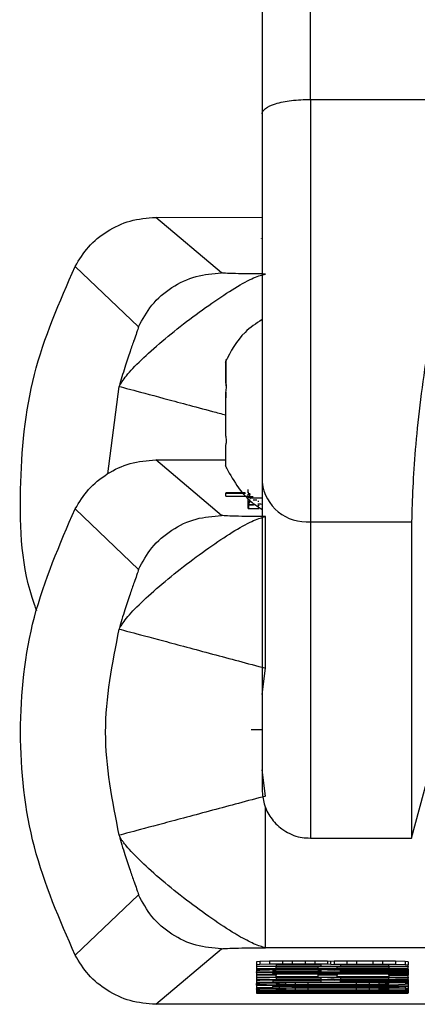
# Model space of a CAD drawing. Header units: inches. Extents: x 170 to 312, y 215 to 248.
# Tile 362 of 387: x 275.0125 to 275.0447, y 243.0122 to 243.0921. Entities that reach past the tile are written whole.
import ezdxf

# ---------------------------------------------------------------- set-up
doc = ezdxf.new("R2010")
doc.units = ezdxf.units.IN
doc.header["$LTSCALE"] = 0.25
doc.header["$MEASUREMENT"] = 0
doc.layers.add('STANDARD MOTOR LH', color=7, linetype='Continuous')

msp = doc.modelspace()

# ---------------------------------------------------------------- linework, layer by layer
at = {"layer": 'STANDARD MOTOR LH'}
for p, q in [((275.0360789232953, 243.0856240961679), (275.0360775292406, 243.178217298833)), ((275.0360789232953, 243.0856240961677), (275.0469056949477, 243.0856242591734)), ((275.0360789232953, 243.0856240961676), (275.0360794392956, 243.0513516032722)), ((275.0235146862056, 243.0760549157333), (275.0321420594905, 243.0760550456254)), ((275.0288417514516, 243.0715481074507), (275.0235146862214, 243.0760549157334)), ((275.0320746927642, 243.0743631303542), (275.0320746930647, 243.0743431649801)), ((275.0169665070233, 243.072077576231), (275.0220987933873, 243.067162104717)), ((275.0291894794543, 243.0643742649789), (275.0291894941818, 243.0633960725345)), ((275.0291895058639, 243.0626201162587), (275.0291894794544, 243.0643742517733)), ((275.0291894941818, 243.0633960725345), (275.0291895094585, 243.0623814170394)), ((275.0196118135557, 243.0552424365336), (275.0205475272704, 243.0623311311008)), ((275.0291895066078, 243.0625707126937), (275.0291895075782, 243.0625062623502)), ((275.0291895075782, 243.0625062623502), (275.0292350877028, 243.0625062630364)), ((275.0291895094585, 243.0623814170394), (275.0292526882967, 243.0623814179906)), ((275.0291895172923, 243.0618615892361), (275.0291895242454, 243.0613997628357)), ((275.0291895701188, 243.0583523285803), (275.0291895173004, 243.0618605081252)), ((275.029189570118, 243.0583524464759), (275.029189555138, 243.0593474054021)), ((275.0292383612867, 243.0577066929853), (275.0291895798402, 243.0577066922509)), ((275.0292383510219, 243.0577066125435), (275.0291895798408, 243.0577066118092)), ((275.0291895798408, 243.0577066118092), (275.0291895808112, 243.0576421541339)), ((275.0291896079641, 243.0558386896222), (275.0291895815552, 243.0575927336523)), ((275.029189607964, 243.0558387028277), (275.029189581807, 243.0575760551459)), ((275.0235149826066, 243.0563662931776), (275.0291896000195, 243.0563663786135)), ((275.0288420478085, 243.0518594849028), (275.0235149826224, 243.0563662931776)), ((275.0307672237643, 243.0536848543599), (275.0292030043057, 243.0536848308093)), ((275.0292030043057, 243.0536848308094), (275.0292030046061, 243.0536648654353)), ((275.0292030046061, 243.0536648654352), (275.0307817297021, 243.0536648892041)), ((275.0292030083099, 243.0534188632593), (275.0292030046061, 243.0536648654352)), ((275.0310131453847, 243.053721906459), (275.0310131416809, 243.0539679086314)), ((275.0310131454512, 243.053717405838), (275.0310633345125, 243.0537102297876)), ((275.0310131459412, 243.0536848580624), (275.0310131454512, 243.053717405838)), ((275.0310131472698, 243.0535965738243), (275.031132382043, 243.0535811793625)), ((275.0310131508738, 243.0533571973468), (275.0310131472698, 243.0535965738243)), ((275.0311581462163, 243.0535618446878), (275.0311581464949, 243.053543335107)), ((275.0311581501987, 243.0532973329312), (275.0311581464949, 243.0535433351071)), ((275.0292030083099, 243.0534188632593), (275.0309604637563, 243.0534188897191)), ((275.0310131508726, 243.0533571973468), (275.0310715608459, 243.0533461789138)), ((275.0310131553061, 243.0530627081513), (275.0310131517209, 243.0533008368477)), ((275.0310131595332, 243.0527818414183), (275.0310131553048, 243.0530627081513)), ((275.031013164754, 243.0524349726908), (275.0310131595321, 243.0527818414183)), ((275.03105526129, 243.0524205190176), (275.0310552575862, 243.0526665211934)), ((275.0311020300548, 243.0527471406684), (275.0311020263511, 243.0529931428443)), ((275.0311581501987, 243.0532973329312), (275.032142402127, 243.0532973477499)), ((275.0311581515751, 243.0532057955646), (275.0311581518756, 243.0531858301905)), ((275.0311581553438, 243.0529553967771), (275.0311581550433, 243.0529753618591)), ((275.0311581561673, 243.0529006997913), (275.0311581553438, 243.0529553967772)), ((275.0311581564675, 243.0528807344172), (275.031158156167, 243.0529006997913)), ((275.0319364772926, 243.0527678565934), (275.0319364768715, 243.0527958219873)), ((275.0169668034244, 243.0523889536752), (275.0220990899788, 243.0474734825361)), ((275.03105526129, 243.0524205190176), (275.0318317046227, 243.0524205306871)), ((275.0324219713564, 243.0394649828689), (275.032421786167, 243.0517652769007)), ((275.0360794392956, 243.0513516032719), (275.0442689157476, 243.0513517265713)), ((275.0360794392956, 243.0513516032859), (275.0360798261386, 243.0256582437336)), ((275.0442689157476, 243.0513517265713), (275.0442693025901, 243.0256583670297)), ((275.032142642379, 243.0373401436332), (275.0324219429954, 243.0394648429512)), ((275.0442693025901, 243.0256583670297), (275.0469064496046, 243.0355009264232)), ((275.0321426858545, 243.0344525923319), (275.0312526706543, 243.034452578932)), ((275.0324221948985, 243.029081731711), (275.0321427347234, 243.0312068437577)), ((275.0324223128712, 243.0167817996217), (275.0324221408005, 243.0282105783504)), ((275.0360798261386, 243.0256582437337), (275.0442693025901, 243.0256583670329)), ((275.0220994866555, 243.0210734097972), (275.0169673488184, 243.0161638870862)), ((275.0235156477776, 243.0121867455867), (275.0288425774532, 243.0166876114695)), ((275.0712336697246, 243.0167823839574), (275.0324223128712, 243.0167817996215)), ((275.0319618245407, 243.0156605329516), (275.0317000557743, 243.0156377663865)), ((275.0317000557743, 243.0156377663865), (275.031700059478, 243.0153917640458)), ((275.0319618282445, 243.0154145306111), (275.031700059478, 243.0153917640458)), ((275.031700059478, 243.0153917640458), (275.0317000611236, 243.0152825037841)), ((275.0317000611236, 243.0152825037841), (275.0440032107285, 243.0152826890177)), ((275.0317000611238, 243.0152825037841), (275.0317000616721, 243.0152460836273)), ((275.033270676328, 243.0152461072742), (275.0317000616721, 243.0152460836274)), ((275.0317000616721, 243.0152460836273), (275.0317000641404, 243.0150821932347)), ((275.0317000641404, 243.0150821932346), (275.0440032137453, 243.0150823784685)), ((275.0317000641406, 243.0150821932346), (275.0317000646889, 243.0150457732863)), ((275.0327471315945, 243.0156787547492), (275.0319618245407, 243.0156605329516)), ((275.0319618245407, 243.0156605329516), (275.0319618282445, 243.0154145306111)), ((275.0327471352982, 243.0154327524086), (275.0319618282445, 243.0154145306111)), ((275.033794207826, 243.0156924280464), (275.0327471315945, 243.0156787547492)), ((275.0327471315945, 243.0156787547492), (275.0327471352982, 243.0154327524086)), ((275.0337942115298, 243.0154464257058), (275.0327471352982, 243.0154327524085)), ((275.033532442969, 243.015410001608), (275.0332706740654, 243.0153963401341)), ((275.0332706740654, 243.0153963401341), (275.0332706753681, 243.0153098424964)), ((275.0332706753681, 243.0153098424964), (275.036935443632, 243.0153098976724)), ((275.0332706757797, 243.0152825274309), (275.033270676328, 243.0152461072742)), ((275.033270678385, 243.015109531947), (275.033270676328, 243.0152461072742)), ((275.0366736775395, 243.0151095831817), (275.033270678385, 243.0151095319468)), ((275.0340559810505, 243.0154191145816), (275.033532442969, 243.015410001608)), ((275.0345795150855, 243.0156969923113), (275.033794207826, 243.0156924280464)), ((275.033794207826, 243.0156924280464), (275.0337942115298, 243.0154464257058)), ((275.0345795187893, 243.0154509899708), (275.0337942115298, 243.0154464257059)), ((275.0348412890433, 243.0154236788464), (275.0340559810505, 243.0154191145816)), ((275.0356265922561, 243.0156970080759), (275.0345795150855, 243.0156969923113)), ((275.0345795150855, 243.0156969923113), (275.0345795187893, 243.0154509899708)), ((275.0356265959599, 243.0154510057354), (275.0345795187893, 243.0154509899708)), ((275.035364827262, 243.0154236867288), (275.0348412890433, 243.0154236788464)), ((275.0361501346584, 243.0154191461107), (275.035364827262, 243.0154236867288)), ((275.0364118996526, 243.0156924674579), (275.0356265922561, 243.0156970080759)), ((275.0356265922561, 243.0156970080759), (275.0356265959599, 243.0154510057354)), ((275.0364119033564, 243.0154464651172), (275.0356265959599, 243.0154510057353)), ((275.0366736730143, 243.0154100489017), (275.0361501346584, 243.0154191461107)), ((275.0374589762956, 243.0156788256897), (275.0364118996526, 243.0156924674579)), ((275.0364118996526, 243.0156924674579), (275.0364119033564, 243.0154464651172)), ((275.0374589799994, 243.0154328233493), (275.0364119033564, 243.0154464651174)), ((275.0369354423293, 243.0153963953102), (275.0366736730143, 243.0154100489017)), ((275.0366736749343, 243.0152825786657), (275.0366736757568, 243.0152279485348)), ((275.0382442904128, 243.0152279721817), (275.0366736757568, 243.0152279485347)), ((275.0366736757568, 243.0152279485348), (275.0366736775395, 243.0151095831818)), ((275.036935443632, 243.0153098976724), (275.0369354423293, 243.0153963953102)), ((275.0377207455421, 243.0156697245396), (275.0374589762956, 243.0156788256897)), ((275.0374589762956, 243.0156788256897), (275.0374589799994, 243.0154328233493)), ((275.0377207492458, 243.0154237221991), (275.0374589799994, 243.0154328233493)), ((275.0379825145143, 243.0156788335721), (275.0377207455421, 243.0156697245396)), ((275.0377207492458, 243.0154237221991), (275.0377207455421, 243.0156697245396)), ((275.0377207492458, 243.0154237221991), (275.037982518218, 243.0154328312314)), ((275.0390295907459, 243.0156925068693), (275.0379825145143, 243.0156788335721)), ((275.0379825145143, 243.0156788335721), (275.037982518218, 243.0154328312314)), ((275.037982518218, 243.0154328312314), (275.0390295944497, 243.0154465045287)), ((275.0382442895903, 243.0152826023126), (275.0382442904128, 243.0152279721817)), ((275.0382442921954, 243.0151096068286), (275.0382442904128, 243.0152279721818)), ((275.0424325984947, 243.0151096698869), (275.0382442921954, 243.0151096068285)), ((275.0387678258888, 243.0154100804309), (275.0385060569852, 243.015396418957)), ((275.0385060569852, 243.015396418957), (275.038506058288, 243.0153099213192)), ((275.038506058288, 243.0153099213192), (275.0424325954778, 243.0153099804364)), ((275.0392913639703, 243.0154191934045), (275.0387678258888, 243.0154100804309)), ((275.039814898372, 243.0156970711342), (275.0390295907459, 243.0156925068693)), ((275.0390295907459, 243.0156925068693), (275.0390295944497, 243.0154465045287)), ((275.0390295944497, 243.0154465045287), (275.0398149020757, 243.0154510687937)), ((275.0400766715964, 243.0154237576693), (275.0392913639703, 243.0154191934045)), ((275.0411237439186, 243.0156970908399), (275.039814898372, 243.0156970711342)), ((275.039814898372, 243.0156970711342), (275.0398149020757, 243.0154510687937)), ((275.0398149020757, 243.0154510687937), (275.0411237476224, 243.0154510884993)), ((275.0408619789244, 243.0154237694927), (275.0400766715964, 243.0154237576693)), ((275.0416472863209, 243.0154192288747), (275.0408619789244, 243.0154237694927)), ((275.0419090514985, 243.0156925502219), (275.0411237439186, 243.0156970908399)), ((275.0411237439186, 243.0156970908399), (275.0411237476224, 243.0154510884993)), ((275.0411237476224, 243.0154510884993), (275.0419090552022, 243.0154465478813)), ((275.0421708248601, 243.0154101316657), (275.0416472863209, 243.0154192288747)), ((275.0429561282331, 243.0156789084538), (275.0419090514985, 243.0156925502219)), ((275.0419090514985, 243.0156925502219), (275.0419090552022, 243.0154465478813)), ((275.0419090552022, 243.0154465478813), (275.0429561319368, 243.0154329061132)), ((275.0424325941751, 243.0153964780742), (275.0421708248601, 243.0154101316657)), ((275.0424325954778, 243.0153099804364), (275.0424325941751, 243.0153964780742)), ((275.0424325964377, 243.0152462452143), (275.0424325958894, 243.0152826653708)), ((275.0424325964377, 243.0152462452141), (275.044003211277, 243.015246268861)), ((275.0424325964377, 243.0152462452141), (275.0424325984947, 243.015109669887)), ((275.0437414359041, 243.015660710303), (275.0429561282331, 243.0156789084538)), ((275.0429561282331, 243.0156789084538), (275.0429561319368, 243.0154329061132)), ((275.0429561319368, 243.0154329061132), (275.0437414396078, 243.0154147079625)), ((275.0440032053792, 243.0156379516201), (275.0437414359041, 243.015660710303)), ((275.0437414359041, 243.015660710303), (275.0437414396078, 243.0154147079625)), ((275.0437414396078, 243.0154147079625), (275.0440032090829, 243.0153919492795)), ((275.0440032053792, 243.0156379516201), (275.0440032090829, 243.0153919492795)), ((275.0440032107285, 243.0152826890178), (275.0440032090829, 243.0153919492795)), ((275.0440032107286, 243.0152826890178), (275.044003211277, 243.0152462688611)), ((275.0440032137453, 243.0150823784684), (275.044003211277, 243.015246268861)), ((275.0440032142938, 243.01504595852), (275.0440032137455, 243.0150823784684)), ((275.0440032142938, 243.01504595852), (275.0317000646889, 243.0150457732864)), ((275.0317000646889, 243.0150457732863), (275.0317000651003, 243.0150184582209)), ((275.0317000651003, 243.0150184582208), (275.0440032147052, 243.0150186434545)), ((275.0317000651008, 243.0150184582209), (275.0317000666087, 243.0149183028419)), ((275.0319618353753, 243.0149410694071), (275.0317000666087, 243.014918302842)), ((275.0317000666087, 243.0149183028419), (275.0317000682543, 243.0148090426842)), ((275.0317000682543, 243.0148090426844), (275.0440032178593, 243.014809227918)), ((275.0317000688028, 243.0147726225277), (275.0317000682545, 243.0148090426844)), ((275.0317000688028, 243.0147726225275), (275.0330089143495, 243.0147726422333)), ((275.0317000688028, 243.0147726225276), (275.0317000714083, 243.0145996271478)), ((275.0317000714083, 243.0145996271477), (275.0330089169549, 243.0145996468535)), ((275.0317000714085, 243.0145996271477), (275.0317000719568, 243.0145632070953)), ((275.0332706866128, 243.0145632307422), (275.0317000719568, 243.0145632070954)), ((275.0317000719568, 243.0145632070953), (275.0317000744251, 243.0143993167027)), ((275.0317000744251, 243.0143993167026), (275.0440032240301, 243.0143995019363)), ((275.0317000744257, 243.0143993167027), (275.031700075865, 243.0143037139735)), ((275.0319618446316, 243.0143264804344), (275.031700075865, 243.0143037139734)), ((275.031700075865, 243.0143037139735), (275.0317000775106, 243.0141944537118)), ((275.0319618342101, 243.0150184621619), (275.0319618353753, 243.0149410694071)), ((275.0327471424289, 243.0149592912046), (275.0319618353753, 243.0149410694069)), ((275.0319618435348, 243.0143993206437), (275.0319618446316, 243.0143264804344)), ((275.0327471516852, 243.0143447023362), (275.0319618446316, 243.0143264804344)), ((275.0327471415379, 243.0150184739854), (275.0327471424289, 243.0149592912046)), ((275.0337942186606, 243.0149729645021), (275.0327471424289, 243.0149592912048)), ((275.0327471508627, 243.0143993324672), (275.0327471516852, 243.0143447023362)), ((275.0337942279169, 243.0143583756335), (275.0327471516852, 243.0143447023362)), ((275.0332706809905, 243.0149365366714), (275.0330089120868, 243.0149228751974)), ((275.0330089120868, 243.0149228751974), (275.0330089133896, 243.0148363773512)), ((275.0330089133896, 243.0148363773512), (275.0369354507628, 243.0148364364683)), ((275.0330089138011, 243.0148090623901), (275.0330089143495, 243.0147726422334)), ((275.0330089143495, 243.0147726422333), (275.0330089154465, 243.0146998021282)), ((275.0440032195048, 243.0146999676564), (275.0330089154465, 243.0146998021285)), ((275.0330089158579, 243.0146724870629), (275.0440032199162, 243.0146726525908)), ((275.0330089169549, 243.0145996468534), (275.0330089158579, 243.0146724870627)), ((275.0337942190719, 243.0149456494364), (275.0332706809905, 243.0149365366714)), ((275.0332706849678, 243.014672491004), (275.0332706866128, 243.0145632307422)), ((275.0332706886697, 243.0144266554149), (275.0332706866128, 243.0145632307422)), ((275.0366736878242, 243.0144267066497), (275.0332706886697, 243.0144266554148)), ((275.0335324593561, 243.0143219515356), (275.0332706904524, 243.0143082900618)), ((275.0332706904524, 243.0143082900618), (275.0332706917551, 243.0142217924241)), ((275.0340559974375, 243.0143310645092), (275.0335324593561, 243.0143219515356)), ((275.0337942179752, 243.0150184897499), (275.0337942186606, 243.0149729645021)), ((275.03457952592, 243.0149775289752), (275.0337942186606, 243.014972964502)), ((275.0345795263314, 243.0149502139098), (275.0337942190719, 243.0149456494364)), ((275.0337942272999, 243.0143993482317), (275.0337942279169, 243.0143583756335)), ((275.0345795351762, 243.0143629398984), (275.0337942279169, 243.0143583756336)), ((275.0348413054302, 243.0143356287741), (275.0340559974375, 243.0143310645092)), ((275.0345795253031, 243.0150185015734), (275.03457952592, 243.0149775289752)), ((275.0356266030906, 243.0149775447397), (275.03457952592, 243.0149775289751)), ((275.0353648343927, 243.0149502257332), (275.0345795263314, 243.0149502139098)), ((275.0345795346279, 243.0143993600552), (275.0345795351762, 243.0143629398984)), ((275.0356266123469, 243.014362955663), (275.0345795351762, 243.0143629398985)), ((275.0353648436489, 243.0143356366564), (275.0348413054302, 243.0143356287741)), ((275.0361501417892, 243.0149456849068), (275.0353648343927, 243.0149502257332)), ((275.0361501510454, 243.0143310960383), (275.0353648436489, 243.0143356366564)), ((275.0356266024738, 243.0150185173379), (275.0356266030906, 243.0149775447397)), ((275.0364119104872, 243.0149730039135), (275.0356266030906, 243.0149775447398)), ((275.0356266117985, 243.0143993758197), (275.0356266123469, 243.014362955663)), ((275.0364119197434, 243.0143584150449), (275.0356266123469, 243.0143629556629)), ((275.036673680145, 243.0149365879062), (275.0361501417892, 243.0149456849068)), ((275.0366736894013, 243.0143219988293), (275.0361501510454, 243.0143310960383)), ((275.0364119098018, 243.0150185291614), (275.0364119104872, 243.0149730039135)), ((275.0374589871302, 243.0149593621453), (275.0364119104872, 243.0149730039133)), ((275.0364119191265, 243.0143993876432), (275.0364119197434, 243.0143584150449)), ((275.0374589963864, 243.0143447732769), (275.0364119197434, 243.0143584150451)), ((275.03693544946, 243.0149229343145), (275.036673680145, 243.0149365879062)), ((275.0366736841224, 243.0146725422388), (275.0366736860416, 243.0145450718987)), ((275.0382443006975, 243.0145450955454), (275.0366736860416, 243.0145450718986)), ((275.0366736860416, 243.0145450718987), (275.0366736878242, 243.0144267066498)), ((275.0369354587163, 243.0143083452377), (275.0366736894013, 243.0143219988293)), ((275.0369354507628, 243.0148364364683), (275.03693544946, 243.0149229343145)), ((275.036935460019, 243.0142218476), (275.0369354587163, 243.0143083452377)), ((275.0374589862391, 243.0150185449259), (275.0374589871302, 243.0149593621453)), ((275.037982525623, 243.0149411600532), (275.0374589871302, 243.0149593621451)), ((275.0374589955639, 243.0143994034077), (275.0374589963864, 243.0143447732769)), ((275.0377207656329, 243.0143356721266), (275.0374589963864, 243.0143447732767)), ((275.0377207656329, 243.0143356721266), (275.0377207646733, 243.0143994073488)), ((275.0377207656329, 243.0143356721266), (275.0379825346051, 243.0143447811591)), ((275.0379825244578, 243.0150185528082), (275.037982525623, 243.0149411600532)), ((275.0440032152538, 243.0149822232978), (275.037982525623, 243.0149411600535)), ((275.0379825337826, 243.01439941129), (275.0379825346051, 243.0143447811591)), ((275.0379825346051, 243.0143447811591), (275.0390296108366, 243.0143584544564)), ((275.0382442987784, 243.0146725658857), (275.0382443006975, 243.0145450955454)), ((275.0382443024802, 243.0144267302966), (275.0382443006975, 243.0145450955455)), ((275.0424326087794, 243.0144267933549), (275.0382443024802, 243.0144267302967)), ((275.0385060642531, 243.0149138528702), (275.0440032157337, 243.014950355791)), ((275.0385060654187, 243.0148364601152), (275.0385060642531, 243.0149138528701)), ((275.0440032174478, 243.0148365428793), (275.0385060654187, 243.0148364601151)), ((275.0387678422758, 243.0143220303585), (275.0385060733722, 243.0143083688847)), ((275.0385060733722, 243.0143083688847), (275.038506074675, 243.0142218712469)), ((275.0392913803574, 243.0143311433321), (275.0387678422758, 243.0143220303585)), ((275.0390296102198, 243.0143994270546), (275.0390296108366, 243.0143584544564)), ((275.0390296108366, 243.0143584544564), (275.0398149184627, 243.0143630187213)), ((275.0400766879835, 243.0143357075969), (275.0392913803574, 243.0143311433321)), ((275.0398149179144, 243.0143994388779), (275.0398149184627, 243.0143630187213)), ((275.0398149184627, 243.0143630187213), (275.0411237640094, 243.0143630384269)), ((275.0408619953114, 243.0143357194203), (275.0400766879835, 243.0143357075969)), ((275.041647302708, 243.0143311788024), (275.0408619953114, 243.0143357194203)), ((275.041123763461, 243.0143994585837), (275.0411237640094, 243.0143630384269)), ((275.0411237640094, 243.0143630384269), (275.0419090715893, 243.0143584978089)), ((275.0421708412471, 243.0143220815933), (275.041647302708, 243.0143311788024)), ((275.0419090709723, 243.0143994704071), (275.0419090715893, 243.0143584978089)), ((275.0419090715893, 243.0143584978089), (275.0429561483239, 243.0143448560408)), ((275.0424326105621, 243.0143084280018), (275.0421708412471, 243.0143220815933)), ((275.0424326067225, 243.0145633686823), (275.0424326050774, 243.0146726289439)), ((275.0424326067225, 243.014563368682), (275.0440032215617, 243.0145633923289)), ((275.0424326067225, 243.0145633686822), (275.0424326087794, 243.014426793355)), ((275.0424326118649, 243.014221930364), (275.0424326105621, 243.0143084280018)), ((275.0429561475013, 243.0143994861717), (275.0429561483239, 243.0143448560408)), ((275.0429561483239, 243.0143448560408), (275.0437414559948, 243.0143266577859)), ((275.0437414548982, 243.0143994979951), (275.0437414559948, 243.0143266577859)), ((275.0437414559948, 243.0143266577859), (275.0440032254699, 243.0143038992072)), ((275.0440032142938, 243.01504595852), (275.0440032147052, 243.0150186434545)), ((275.0440032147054, 243.0150186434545), (275.0440032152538, 243.0149822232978)), ((275.0440032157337, 243.0149503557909), (275.0440032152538, 243.0149822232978)), ((275.0440032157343, 243.0149503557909), (275.0440032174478, 243.0148365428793)), ((275.0440032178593, 243.0148092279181), (275.0440032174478, 243.0148365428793)), ((275.0440032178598, 243.0148092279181), (275.0440032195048, 243.0146999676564)), ((275.0440032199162, 243.0146726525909), (275.0440032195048, 243.0146999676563)), ((275.0440032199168, 243.0146726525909), (275.0440032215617, 243.0145633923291)), ((275.0440032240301, 243.0143995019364), (275.0440032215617, 243.014563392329)), ((275.0440032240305, 243.0143995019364), (275.0440032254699, 243.0143038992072)), ((275.0440032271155, 243.0141946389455), (275.0440032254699, 243.0143038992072)), ((275.0317000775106, 243.0141944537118), (275.0440032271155, 243.0141946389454)), ((275.0317000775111, 243.0141944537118), (275.031700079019, 243.0140942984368)), ((275.0319618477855, 243.014117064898), (275.031700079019, 243.014094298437)), ((275.031700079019, 243.0140942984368), (275.0317000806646, 243.0139850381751)), ((275.0317000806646, 243.0139850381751), (275.0440032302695, 243.0139852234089)), ((275.0317000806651, 243.0139850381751), (275.0317000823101, 243.0138757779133)), ((275.0317000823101, 243.0138757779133), (275.0319618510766, 243.0138985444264)), ((275.0317000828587, 243.0138393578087), (275.0317000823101, 243.0138757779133)), ((275.0317000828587, 243.0138393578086), (275.0319618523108, 243.0138165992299)), ((275.0317000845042, 243.0137300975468), (275.0317000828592, 243.0138393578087)), ((275.0317000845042, 243.0137300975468), (275.0330089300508, 243.0137301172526)), ((275.0317000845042, 243.0137300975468), (275.0317000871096, 243.013557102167)), ((275.0317000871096, 243.0135571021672), (275.0330089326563, 243.0135571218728)), ((275.0317000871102, 243.0135571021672), (275.0317000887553, 243.0134478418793)), ((275.0317000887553, 243.0134478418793), (275.0319618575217, 243.0134706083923)), ((275.0319618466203, 243.0141944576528), (275.0319618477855, 243.014117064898)), ((275.0327471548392, 243.0141352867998), (275.0319618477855, 243.0141170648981)), ((275.0319618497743, 243.0139850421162), (275.0319618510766, 243.0138985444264)), ((275.0319618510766, 243.0138985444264), (275.032485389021, 243.0139167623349)), ((275.0319618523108, 243.0138165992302), (275.0324853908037, 243.0137983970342)), ((275.0319618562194, 243.0135571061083), (275.0319618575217, 243.0134706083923)), ((275.0319618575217, 243.0134706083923), (275.0324853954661, 243.0134888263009)), ((275.0324853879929, 243.0139850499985), (275.032485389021, 243.0139167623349)), ((275.032485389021, 243.0139167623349), (275.033532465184, 243.0139349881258)), ((275.0324853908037, 243.0137983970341), (275.0335324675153, 243.0137802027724)), ((275.032485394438, 243.0135571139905), (275.0324853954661, 243.0134888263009)), ((275.0324853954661, 243.0134888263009), (275.0335324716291, 243.0135070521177)), ((275.0327471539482, 243.0141944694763), (275.0327471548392, 243.0141352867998)), ((275.0337942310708, 243.014148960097), (275.0327471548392, 243.0141352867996)), ((275.0332706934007, 243.0141125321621), (275.0330089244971, 243.0140988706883)), ((275.0330089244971, 243.0140988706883), (275.0330089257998, 243.0140123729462)), ((275.0330089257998, 243.0140123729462), (275.036935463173, 243.0140124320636)), ((275.0330089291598, 243.0137892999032), (275.0330089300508, 243.0137301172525)), ((275.0330089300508, 243.0137301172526), (275.0330089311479, 243.0136572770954)), ((275.0440032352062, 243.0136574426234), (275.0330089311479, 243.0136572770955)), ((275.0330089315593, 243.0136299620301), (275.0440032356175, 243.013630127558)), ((275.0330089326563, 243.0135571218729), (275.0330089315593, 243.0136299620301)), ((275.0332706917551, 243.0142217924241), (275.036935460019, 243.0142218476)), ((275.0337942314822, 243.0141216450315), (275.0332706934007, 243.0141125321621)), ((275.0335324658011, 243.0138940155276), (275.0332706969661, 243.0138758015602)), ((275.0332706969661, 243.0138758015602), (275.0332706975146, 243.0138393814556)), ((275.0332706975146, 243.0138393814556), (275.0335324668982, 243.0138211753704)), ((275.0335324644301, 243.0139850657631), (275.033532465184, 243.0139349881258)), ((275.033532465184, 243.0139349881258), (275.0345795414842, 243.0139441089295)), ((275.0340560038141, 243.0139076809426), (275.0335324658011, 243.0138940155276)), ((275.0335324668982, 243.0138211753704), (275.0335324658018, 243.0138940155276)), ((275.0335324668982, 243.0138211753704), (275.0340560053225, 243.01380752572)), ((275.0335324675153, 243.0137802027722), (275.0345795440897, 243.0137711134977)), ((275.0335324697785, 243.0136299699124), (275.0335324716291, 243.0135070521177)), ((275.0335324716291, 243.0135070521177), (275.0345795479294, 243.0135161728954)), ((275.0340560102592, 243.0134797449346), (275.0335324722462, 243.0134660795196)), ((275.0337942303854, 243.0141944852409), (275.0337942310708, 243.014148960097)), ((275.0345795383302, 243.0141535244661), (275.0337942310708, 243.0141489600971)), ((275.0345795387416, 243.0141262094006), (275.0337942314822, 243.0141216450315)), ((275.0348413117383, 243.0139167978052), (275.0340560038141, 243.0139076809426)), ((275.0340560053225, 243.01380752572), (275.0340560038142, 243.0139076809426)), ((275.0340560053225, 243.01380752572), (275.034841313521, 243.0137984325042)), ((275.0348413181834, 243.0134888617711), (275.0340560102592, 243.0134797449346)), ((275.0340560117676, 243.0133795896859), (275.0340560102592, 243.0134797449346)), ((275.0345795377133, 243.0141944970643), (275.0345795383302, 243.0141535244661)), ((275.0356266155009, 243.0141535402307), (275.0345795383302, 243.0141535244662)), ((275.0353648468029, 243.014126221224), (275.0345795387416, 243.0141262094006)), ((275.0345795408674, 243.0139850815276), (275.0345795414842, 243.0139441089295)), ((275.0345795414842, 243.0139441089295), (275.0358883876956, 243.0139486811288)), ((275.0345795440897, 243.0137711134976), (275.0358883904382, 243.0137665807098)), ((275.0345795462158, 243.013629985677), (275.0345795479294, 243.0135161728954)), ((275.0345795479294, 243.0135161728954), (275.0358883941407, 243.0135207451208)), ((275.035888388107, 243.0139213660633), (275.0348413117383, 243.0139167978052)), ((275.034841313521, 243.0137984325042), (275.0348413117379, 243.0139167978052)), ((275.034841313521, 243.0137984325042), (275.0358883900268, 243.0137938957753)), ((275.0358883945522, 243.0134934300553), (275.0348413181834, 243.0134888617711)), ((275.034841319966, 243.0133704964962), (275.0348413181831, 243.0134888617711)), ((275.0361501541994, 243.0141216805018), (275.0353648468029, 243.014126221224)), ((275.0356266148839, 243.0141945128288), (275.0356266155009, 243.0141535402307)), ((275.0364119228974, 243.0141489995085), (275.0356266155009, 243.0141535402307)), ((275.0358883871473, 243.0139851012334), (275.0358883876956, 243.0139486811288)), ((275.0398149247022, 243.013948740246), (275.0358883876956, 243.0139486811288)), ((275.0398149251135, 243.0139214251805), (275.035888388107, 243.0139213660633)), ((275.0358883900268, 243.0137938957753), (275.0358883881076, 243.0139213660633)), ((275.0358883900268, 243.0137938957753), (275.0398149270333, 243.0137939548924)), ((275.0358883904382, 243.0137665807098), (275.0398149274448, 243.0137666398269)), ((275.0358883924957, 243.0136300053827), (275.0358883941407, 243.0135207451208)), ((275.0398149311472, 243.0135208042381), (275.0358883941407, 243.0135207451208)), ((275.0398149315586, 243.0134934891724), (275.0358883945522, 243.0134934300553)), ((275.0358883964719, 243.0133659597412), (275.0358883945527, 243.0134934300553)), ((275.0366736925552, 243.014112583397), (275.0361501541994, 243.0141216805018)), ((275.036411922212, 243.0141945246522), (275.0364119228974, 243.0141489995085)), ((275.0374589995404, 243.0141353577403), (275.0364119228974, 243.0141489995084)), ((275.0369354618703, 243.0140989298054), (275.0366736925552, 243.014112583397)), ((275.036935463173, 243.0140124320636), (275.0369354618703, 243.0140989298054)), ((275.0374589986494, 243.0141945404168), (275.0374589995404, 243.0141353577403)), ((275.0379825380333, 243.0141171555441), (275.0374589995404, 243.0141353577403)), ((275.0379825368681, 243.0141945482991), (275.0379825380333, 243.0141171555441)), ((275.044003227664, 243.0141582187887), (275.0379825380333, 243.0141171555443)), ((275.038506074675, 243.0142218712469), (275.0424326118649, 243.014221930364)), ((275.0385060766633, 243.0140898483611), (275.0440032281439, 243.0141263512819)), ((275.0385060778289, 243.0140124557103), (275.0385060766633, 243.0140898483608)), ((275.0440032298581, 243.0140125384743), (275.0385060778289, 243.0140124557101)), ((275.0398149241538, 243.0139851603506), (275.0398149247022, 243.013948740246)), ((275.0411237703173, 243.0139442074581), (275.0398149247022, 243.0139487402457)), ((275.0408620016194, 243.0139168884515), (275.0398149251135, 243.0139214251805)), ((275.0398149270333, 243.0137939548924), (275.0398149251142, 243.0139214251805)), ((275.0398149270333, 243.0137939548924), (275.0408620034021, 243.0137985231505)), ((275.0398149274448, 243.0137666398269), (275.0411237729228, 243.0137712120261)), ((275.0398149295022, 243.0136300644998), (275.0398149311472, 243.0135208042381)), ((275.0411237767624, 243.0135162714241), (275.0398149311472, 243.0135208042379)), ((275.0408620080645, 243.0134889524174), (275.0398149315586, 243.0134934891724)), ((275.0398149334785, 243.0133660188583), (275.0398149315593, 243.0134934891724)), ((275.0416473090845, 243.0139077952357), (275.0408620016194, 243.0139168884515)), ((275.0408620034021, 243.0137985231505), (275.040862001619, 243.0139168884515)), ((275.0408620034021, 243.0137985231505), (275.0416473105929, 243.0138076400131)), ((275.0416473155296, 243.0134798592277), (275.0408620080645, 243.0134889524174)), ((275.0408620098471, 243.0133705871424), (275.040862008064, 243.0134889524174)), ((275.0411237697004, 243.0139851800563), (275.0411237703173, 243.0139442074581)), ((275.0421708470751, 243.0139351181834), (275.0411237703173, 243.0139442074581)), ((275.0411237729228, 243.0137712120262), (275.0421708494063, 243.0137803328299)), ((275.0411237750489, 243.0136300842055), (275.0411237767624, 243.0135162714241)), ((275.0421708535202, 243.0135071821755), (275.0411237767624, 243.0135162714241)), ((275.0421708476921, 243.0138941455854), (275.0416473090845, 243.0139077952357)), ((275.0416473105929, 243.0138076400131), (275.0416473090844, 243.0139077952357)), ((275.0416473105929, 243.0138076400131), (275.0421708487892, 243.0138213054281)), ((275.0421708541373, 243.0134662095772), (275.0416473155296, 243.0134798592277)), ((275.041647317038, 243.013379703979), (275.0416473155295, 243.0134798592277)), ((275.0421708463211, 243.0139851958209), (275.0421708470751, 243.0139351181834)), ((275.0432179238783, 243.0139169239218), (275.0421708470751, 243.0139351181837)), ((275.0424326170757, 243.0138759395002), (275.0421708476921, 243.0138941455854)), ((275.0421708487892, 243.0138213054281), (275.0421708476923, 243.0138941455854)), ((275.0421708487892, 243.0138213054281), (275.0424326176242, 243.0138395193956)), ((275.0421708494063, 243.01378033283), (275.043217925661, 243.0137985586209)), ((275.0421708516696, 243.01363009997), (275.0421708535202, 243.0135071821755)), ((275.0432179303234, 243.0134889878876), (275.0421708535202, 243.0135071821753)), ((275.0424326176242, 243.0138395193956), (275.0424326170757, 243.0138759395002)), ((275.0432179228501, 243.0139852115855), (275.0432179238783, 243.0139169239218)), ((275.04374146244, 243.0138987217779), (275.0432179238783, 243.0139169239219)), ((275.043217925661, 243.0137985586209), (275.0437414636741, 243.0138167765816)), ((275.0432179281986, 243.0136301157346), (275.0432179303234, 243.0134889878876)), ((275.0437414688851, 243.0134707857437), (275.0432179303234, 243.0134889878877)), ((275.0437414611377, 243.0139852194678), (275.04374146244, 243.0138987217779)), ((275.044003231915, 243.013875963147), (275.04374146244, 243.0138987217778)), ((275.0437414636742, 243.0138167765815), (275.0440032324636, 243.0138395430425)), ((275.0437414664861, 243.0136301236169), (275.0437414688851, 243.0134707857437)), ((275.0440032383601, 243.013448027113), (275.0437414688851, 243.0134707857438)), ((275.0440032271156, 243.0141946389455), (275.044003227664, 243.0141582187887)), ((275.0440032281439, 243.0141263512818), (275.044003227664, 243.0141582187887)), ((275.0440032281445, 243.0141263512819), (275.0440032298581, 243.0140125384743)), ((275.0440032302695, 243.0139852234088), (275.0440032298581, 243.0140125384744)), ((275.04400323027, 243.0139852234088), (275.044003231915, 243.013875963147)), ((275.0440032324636, 243.0138395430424), (275.044003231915, 243.0138759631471)), ((275.0440032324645, 243.0138395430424), (275.0440032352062, 243.0136574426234)), ((275.0440032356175, 243.0136301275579), (275.0440032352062, 243.0136574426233)), ((275.0440032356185, 243.0136301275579), (275.0440032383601, 243.013448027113)), ((275.0317000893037, 243.0134114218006), (275.0317000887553, 243.0134478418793)), ((275.0317000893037, 243.0134114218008), (275.0319618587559, 243.0133886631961)), ((275.0317000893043, 243.0134114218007), (275.0317000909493, 243.0133021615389)), ((275.0440032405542, 243.0133023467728), (275.0317000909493, 243.0133021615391)), ((275.0317000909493, 243.0133021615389), (275.0317000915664, 243.0132611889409)), ((275.0317000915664, 243.0132611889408), (275.0426943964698, 243.0131930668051)), ((275.0317000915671, 243.0132611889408), (275.0317000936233, 243.0131246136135)), ((275.0426943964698, 243.0131930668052), (275.0317000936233, 243.0131246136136)), ((275.0317000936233, 243.0131246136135), (275.0317000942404, 243.0130836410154)), ((275.0317000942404, 243.0130836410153), (275.0440032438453, 243.013083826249)), ((275.0319618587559, 243.013388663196), (275.0324853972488, 243.0133704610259)), ((275.0324853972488, 243.0133704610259), (275.0335324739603, 243.0133522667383)), ((275.0335324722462, 243.0134660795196), (275.0332707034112, 243.0134478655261)), ((275.0332707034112, 243.0134478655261), (275.0332707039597, 243.0134114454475)), ((275.0332707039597, 243.0134114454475), (275.0335324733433, 243.0133932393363)), ((275.0335324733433, 243.0133932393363), (275.0335324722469, 243.0134660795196)), ((275.0335324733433, 243.0133932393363), (275.0340560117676, 243.0133795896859)), ((275.0335324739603, 243.0133522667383), (275.0345795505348, 243.0133431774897)), ((275.0340560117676, 243.0133795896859), (275.034841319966, 243.0133704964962)), ((275.0343177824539, 243.0132748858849), (275.0440032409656, 243.0132750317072)), ((275.0440032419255, 243.01321129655), (275.0343177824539, 243.0132748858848)), ((275.0343177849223, 243.0131109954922), (275.044003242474, 243.0131748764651)), ((275.0440032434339, 243.0131111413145), (275.0343177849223, 243.0131109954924)), ((275.0345795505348, 243.0133431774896), (275.0358883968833, 243.0133386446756)), ((275.034841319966, 243.0133704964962), (275.0358883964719, 243.0133659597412)), ((275.0358883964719, 243.0133659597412), (275.0398149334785, 243.0133660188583)), ((275.0358883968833, 243.0133386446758), (275.0398149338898, 243.013338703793)), ((275.0398149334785, 243.0133660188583), (275.0408620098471, 243.0133705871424)), ((275.0398149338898, 243.0133387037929), (275.0411237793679, 243.0133432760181)), ((275.0408620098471, 243.0133705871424), (275.041647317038, 243.013379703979)), ((275.0411237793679, 243.0133432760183), (275.0421708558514, 243.0133523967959)), ((275.041647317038, 243.013379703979), (275.0421708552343, 243.0133933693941)), ((275.0424326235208, 243.0134480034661), (275.0421708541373, 243.0134662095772)), ((275.0421708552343, 243.0133933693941), (275.0421708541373, 243.0134662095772)), ((275.0421708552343, 243.0133933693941), (275.0424326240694, 243.0134115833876)), ((275.0421708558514, 243.0133523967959), (275.0432179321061, 243.0133706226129)), ((275.0424326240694, 243.0134115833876), (275.0424326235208, 243.0134480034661)), ((275.0432179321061, 243.0133706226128), (275.0437414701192, 243.0133888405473)), ((275.0437414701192, 243.0133888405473), (275.0440032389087, 243.0134116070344)), ((275.0440032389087, 243.0134116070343), (275.0440032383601, 243.0134480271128)), ((275.0440032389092, 243.0134116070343), (275.0440032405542, 243.0133023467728)), ((275.0440032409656, 243.0132750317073), (275.0440032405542, 243.0133023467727)), ((275.0440032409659, 243.0132750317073), (275.0440032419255, 243.01321129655)), ((275.044003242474, 243.0131748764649), (275.0440032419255, 243.01321129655)), ((275.0440032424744, 243.0131748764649), (275.0440032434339, 243.0131111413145)), ((275.0440032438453, 243.0130838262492), (275.0440032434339, 243.0131111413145)), ((275.080140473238, 243.0121875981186), (275.0235156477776, 243.0121867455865))]:
    msp.add_line(p, q, dxfattribs=at)
msp.add_arc((275.0357465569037, 243.054963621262), 0.00362732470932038, 186.4768017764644, 275.2654865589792, dxfattribs=at)
for points, knots in [([(275.0321405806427, 243.1742801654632), (275.0321405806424, 243.1742801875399), (275.0321405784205, 243.1744278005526), (275.0321405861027, 243.1739174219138), (275.0321406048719, 243.1726707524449), (275.0321406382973, 243.1704505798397), (275.032140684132, 243.1674061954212), (275.0321407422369, 243.1635468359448), (275.0321408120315, 243.1589110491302), (275.0321408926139, 243.1535587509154), (275.0321409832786, 243.1475367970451), (275.0321410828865, 243.1409208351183), (275.0321411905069, 243.1337726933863), (275.0321413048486, 243.126178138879), (275.0321414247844, 243.1182120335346), (275.0321415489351, 243.1099659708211), (275.0321416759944, 243.1015267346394), (275.0321418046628, 243.0929806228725), (275.0321418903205, 243.0872912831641), (275.032141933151, 243.0844465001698)], [0, 0, 0, 0, 9.349440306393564e-06, 0.06251374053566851, 0.1250081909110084, 0.187512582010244, 0.2500070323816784, 0.3125114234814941, 0.3750058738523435, 0.437510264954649, 0.5000047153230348, 0.5625088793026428, 0.6250035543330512, 0.6875077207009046, 0.7500023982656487, 0.8125067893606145, 0.8750012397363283, 0.9374981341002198, 0.9999999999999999, 0.9999999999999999, 0.9999999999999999, 0.9999999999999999]), ([(275.0321419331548, 243.0844465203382), (275.0321436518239, 243.0844738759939), (275.0321484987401, 243.0845510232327), (275.0322128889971, 243.0847023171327), (275.032462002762, 243.0849689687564), (275.0330236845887, 243.0852316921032), (275.0338159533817, 243.0854276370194), (275.0345135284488, 243.085539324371), (275.0352744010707, 243.0856100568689), (275.0358126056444, 243.0856194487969), (275.0360789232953, 243.0856240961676)], [0, 0, 0, 0, 0.04396355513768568, 0.1239841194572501, 0.2485067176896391, 0.4974988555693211, 0.6263221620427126, 0.7479481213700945, 0.8752781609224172, 1, 1, 1, 1]), ([(275.0169665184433, 243.0720775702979), (275.0173038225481, 243.0726225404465), (275.0179899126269, 243.0737310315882), (275.0195483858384, 243.0749936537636), (275.0214235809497, 243.0758819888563), (275.0228105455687, 243.0759966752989), (275.0235146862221, 243.076054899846)], [0, 0, 0, 0, 0.2379336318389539, 0.4839665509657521, 0.7380177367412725, 1, 1, 1, 1]), ([(275.0469059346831, 243.0728817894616), (275.0463979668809, 243.0701346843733), (275.0453816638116, 243.0646384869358), (275.0444540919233, 243.0568697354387), (275.0443304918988, 243.0531866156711), (275.0442689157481, 243.0513517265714)], [0, 0, 0, 0, 0.3339764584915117, 0.6681945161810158, 1, 1, 1, 1]), ([(275.0138605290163, 243.04412068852), (275.0137940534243, 243.0442943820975), (275.0126082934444, 243.0473926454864), (275.0123376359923, 243.0540010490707), (275.0131702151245, 243.0634115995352), (275.0157010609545, 243.0691888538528), (275.0169665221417, 243.0720775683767)], [0, 0, 0, 0, 0.01941235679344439, 0.3462683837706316, 0.6731243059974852, 1, 1, 1, 1]), ([(275.0205432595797, 243.0623322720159), (275.0206955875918, 243.0625919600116), (275.0210004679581, 243.0631117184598), (275.0222721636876, 243.0644543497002), (275.0239852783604, 243.0659868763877), (275.0259950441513, 243.0676174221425), (275.0280900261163, 243.0691311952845), (275.0299787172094, 243.0703811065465), (275.0315837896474, 243.0712402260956), (275.0321423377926, 243.0713826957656), (275.0324214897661, 243.0714538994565)], [0, 0, 0, 0, 0.1249587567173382, 0.250101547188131, 0.3750450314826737, 0.5000695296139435, 0.6250331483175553, 0.7499863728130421, 0.8750478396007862, 1, 1, 1, 1]), ([(275.0220989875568, 243.0671623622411), (275.0224328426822, 243.0677738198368), (275.023114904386, 243.0690230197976), (275.0247695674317, 243.0704334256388), (275.0267295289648, 243.0713741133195), (275.0281476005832, 243.0714909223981), (275.0288417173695, 243.071548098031)], [0, 0, 0, 0, 0.2447396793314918, 0.4999999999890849, 0.7552603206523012, 1, 1, 1, 1]), ([(275.0324214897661, 243.0714538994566), (275.0319682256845, 243.0714577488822), (275.0310411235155, 243.0714656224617), (275.029936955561, 243.0714883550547), (275.0290730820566, 243.0715159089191), (275.028917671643, 243.0715375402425), (275.0288417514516, 243.0715481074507)], [0, 0, 0, 0, 0.2457371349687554, 0.5026284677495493, 0.7570269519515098, 0.9999999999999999, 0.9999999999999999, 0.9999999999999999, 0.9999999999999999]), ([(275.0220987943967, 243.0671621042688), (275.022098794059, 243.0671621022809), (275.0220987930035, 243.0671620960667), (275.0220987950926, 243.0671620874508), (275.0220988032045, 243.067162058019), (275.0220988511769, 243.0671619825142), (275.0220990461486, 243.0671617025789), (275.0220998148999, 243.0671605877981), (275.0221019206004, 243.0671539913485), (275.0220952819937, 243.067092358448), (275.0219897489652, 243.0667694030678), (275.0217388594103, 243.0660615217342), (275.0214077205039, 243.0651188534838), (275.0209776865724, 243.0638606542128), (275.0206924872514, 243.062857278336), (275.0205432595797, 243.0623322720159)], [0, 0, 0, 0, 6.370814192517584e-06, 1.991547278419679e-05, 6.857021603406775e-05, 0.0002521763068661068, 0.0009644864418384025, 0.003767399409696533, 0.01485464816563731, 0.05857361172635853, 0.2323465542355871, 0.370085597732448, 0.5478451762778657, 0.7634145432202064, 1, 1, 1, 1]), ([(275.0321421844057, 243.0677582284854), (275.0316535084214, 243.067436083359), (275.0303402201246, 243.0665703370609), (275.0295993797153, 243.0651638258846), (275.0291342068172, 243.0642806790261)], [0, 0, 0, 0, 0.3721010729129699, 0.9999999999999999, 0.9999999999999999, 0.9999999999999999, 0.9999999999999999]), ([(275.0291894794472, 243.0643752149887), (275.0292071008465, 243.0644167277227), (275.0292423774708, 243.0644998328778), (275.0292572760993, 243.0645346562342), (275.0292579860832, 243.0645363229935), (275.0292580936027, 243.0645365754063)], [0, 0, 0, 0, 0.4585624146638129, 0.9180050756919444, 1, 1, 1, 1]), ([(275.0291894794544, 243.0643742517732), (275.0292071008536, 243.0644157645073), (275.0292423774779, 243.0644988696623), (275.0292572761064, 243.0645336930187), (275.0292579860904, 243.0645353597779), (275.0292580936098, 243.0645356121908)], [0, 0, 0, 0, 0.4585624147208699, 0.9180050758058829, 1, 1, 1, 1]), ([(275.0292288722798, 243.0644670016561), (275.0292213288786, 243.0644492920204), (275.02921077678, 243.0644245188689), (275.0291942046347, 243.0643854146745), (275.0291894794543, 243.0643742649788)], [0, 0, 0, 0, 0.7148721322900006, 1, 1, 1, 1]), ([(275.0205431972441, 243.0623320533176), (275.0207489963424, 243.0622769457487), (275.0211767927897, 243.0621623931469), (275.0239784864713, 243.0614126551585), (275.0269159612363, 243.0606266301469), (275.0288322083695, 243.0601138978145), (275.0291895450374, 243.0600182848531)], [0, 0, 0, 0, 0.2937131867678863, 0.6105442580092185, 0.9273753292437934, 1, 1, 1, 1]), ([(275.0291895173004, 243.0618605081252), (275.0292071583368, 243.061932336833), (275.029242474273, 243.0620761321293), (275.0292624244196, 243.0622891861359), (275.0292532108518, 243.0624656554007), (275.0292238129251, 243.062570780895), (275.0291978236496, 243.0626081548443), (275.0291895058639, 243.0626201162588)], [0, 0, 0, 0, 0.229250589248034, 0.458941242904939, 0.6795282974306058, 0.8974340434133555, 1, 1, 1, 1]), ([(275.0291895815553, 243.0575927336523), (275.0292072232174, 243.0576230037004), (275.0292425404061, 243.0576836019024), (275.029262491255, 243.0578500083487), (275.0292532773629, 243.0580480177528), (275.0292238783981, 243.0582220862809), (275.0291978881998, 243.0583207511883), (275.0291895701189, 243.0583523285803)], [0, 0, 0, 0, 0.2292505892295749, 0.4589412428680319, 0.6795282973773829, 0.8974340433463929, 1, 1, 1, 1]), ([(275.0169668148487, 243.0523889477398), (275.0173041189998, 243.0529339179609), (275.017990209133, 243.054042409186), (275.0195486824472, 243.0553050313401), (275.0214238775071, 243.0561933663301), (275.0228108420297, 243.0563080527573), (275.0235149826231, 243.0563662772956)], [0, 0, 0, 0, 0.2379336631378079, 0.483966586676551, 0.7380177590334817, 1, 1, 1, 1]), ([(275.029134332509, 243.0559322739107), (275.0297484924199, 243.0548093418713), (275.0305265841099, 243.0533866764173), (275.0318612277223, 243.0525348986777), (275.0321424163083, 243.0523554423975)], [0, 0, 0, 0, 0.7893156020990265, 0.9999999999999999, 0.9999999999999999, 0.9999999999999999, 0.9999999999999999]), ([(275.029189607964, 243.0558387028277), (275.0292072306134, 243.0557971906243), (275.0292425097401, 243.0557140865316), (275.0292574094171, 243.0556792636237), (275.0292581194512, 243.0556775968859), (275.0292582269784, 243.0556773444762)], [0, 0, 0, 0, 0.458562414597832, 0.918005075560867, 0.9999999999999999, 0.9999999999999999, 0.9999999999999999, 0.9999999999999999]), ([(275.0311674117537, 243.0536144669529), (275.0311127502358, 243.0536109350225), (275.031022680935, 243.0536051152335), (275.0310158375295, 243.053598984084), (275.0310131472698, 243.0535965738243)], [0, 0, 0, 0, 0.6068828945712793, 1, 1, 1, 1]), ([(275.0314201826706, 243.0533835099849), (275.0313448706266, 243.0533813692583), (275.0311586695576, 243.053376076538), (275.031031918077, 243.053366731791), (275.0310186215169, 243.0533599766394), (275.0310131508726, 243.0533571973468)], [0, 0, 0, 0, 0.2855788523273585, 0.7060635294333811, 1, 1, 1, 1]), ([(275.0310131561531, 243.0530063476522), (275.0310191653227, 243.0530046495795), (275.0310348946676, 243.0530002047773), (275.0310763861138, 243.0529958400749), (275.0311020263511, 243.0529931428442)], [0, 0, 0, 0, 0.3820355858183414, 1, 1, 1, 1]), ([(275.0310131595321, 243.0527818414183), (275.0310219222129, 243.0527781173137), (275.0310433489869, 243.0527690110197), (275.0312308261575, 243.0527580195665), (275.0314365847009, 243.05275185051), (275.0314981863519, 243.0527500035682)], [0, 0, 0, 0, 0.3264973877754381, 0.7983613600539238, 1, 1, 1, 1]), ([(275.0311093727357, 243.0526930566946), (275.0310809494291, 243.0526911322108), (275.0310229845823, 243.0526872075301), (275.0310164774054, 243.0526830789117), (275.0310131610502, 243.0526809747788)], [0, 0, 0, 0, 0.4903542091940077, 0.9999999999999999, 0.9999999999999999, 0.9999999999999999, 0.9999999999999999]), ([(275.0310131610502, 243.0526809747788), (275.0310157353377, 243.0526788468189), (275.0310215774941, 243.0526740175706), (275.0310431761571, 243.0526692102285), (275.0310552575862, 243.0526665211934)], [0, 0, 0, 0, 0.4406399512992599, 1, 1, 1, 1]), ([(275.0314522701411, 243.0527014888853), (275.0313763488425, 243.0527003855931), (275.0312286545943, 243.0526982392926), (275.0311483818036, 243.0526947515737), (275.0311093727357, 243.0526930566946)], [0, 0, 0, 0, 0.5140437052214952, 1, 1, 1, 1]), ([(275.0317254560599, 243.0530940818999), (275.0316770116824, 243.0530935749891), (275.0315603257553, 243.0530923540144), (275.0314719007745, 243.0530902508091), (275.0314201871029, 243.0530890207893)], [0, 0, 0, 0, 0.4151689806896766, 1, 1, 1, 1]), ([(275.0318784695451, 243.0529931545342), (275.0318568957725, 243.0529941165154), (275.0318241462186, 243.052995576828), (275.0317952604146, 243.0529976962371), (275.0317915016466, 243.0529988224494), (275.0317895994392, 243.0529993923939)], [0, 0, 0, 0, 0.4880931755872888, 0.7409382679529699, 1, 1, 1, 1]), ([(275.031789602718, 243.05278154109), (275.0317925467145, 243.0527835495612), (275.0317998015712, 243.0527884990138), (275.0318855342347, 243.052793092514), (275.0319364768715, 243.0527958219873)], [0, 0, 0, 0, 0.4057966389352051, 1, 1, 1, 1]), ([(275.0318670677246, 243.0527710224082), (275.0318532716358, 243.052771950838), (275.0318256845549, 243.0527738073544), (275.0317962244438, 243.0527773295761), (275.0317921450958, 243.0527799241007), (275.031789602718, 243.05278154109)], [0, 0, 0, 0, 0.2737349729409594, 0.5473688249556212, 1, 1, 1, 1]), ([(275.0317896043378, 243.0526739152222), (275.0317911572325, 243.0526749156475), (275.0317946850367, 243.0526771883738), (275.0318298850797, 243.0526799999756), (275.0318798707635, 243.0526814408), (275.0318946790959, 243.0526818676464)], [0, 0, 0, 0, 0.3562365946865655, 0.8092841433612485, 1, 1, 1, 1]), ([(275.0318317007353, 243.0526665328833), (275.0318210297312, 243.0526677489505), (275.0317996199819, 243.0526701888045), (275.0317929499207, 243.0526726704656), (275.0317896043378, 243.0526739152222)], [0, 0, 0, 0, 0.4984179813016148, 1, 1, 1, 1]), ([(275.0320970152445, 243.0527623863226), (275.0320562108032, 243.0527634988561), (275.0319602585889, 243.0527661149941), (275.0319010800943, 243.0527692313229), (275.0318670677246, 243.0527710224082)], [0, 0, 0, 0, 0.4252579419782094, 1, 1, 1, 1]), ([(275.0169673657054, 243.0161638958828), (275.0157122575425, 243.0190495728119), (275.0132021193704, 243.0248207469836), (275.0122126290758, 243.0342763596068), (275.0132018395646, 243.0437319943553), (275.0157118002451, 243.0495032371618), (275.0169668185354, 243.0523889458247)], [0, 0, 0, 0, 0.2500079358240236, 0.500000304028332, 0.749992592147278, 1, 1, 1, 1]), ([(275.0220992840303, 243.0474737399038), (275.0224331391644, 243.0480851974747), (275.0231152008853, 243.0493343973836), (275.0247698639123, 243.0507448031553), (275.0267298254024, 243.0516854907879), (275.0281478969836, 243.0518022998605), (275.0288420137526, 243.0518594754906)], [0, 0, 0, 0, 0.2447396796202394, 0.499999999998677, 0.7552603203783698, 0.9999999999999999, 0.9999999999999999, 0.9999999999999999, 0.9999999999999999]), ([(275.032421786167, 243.0517652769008), (275.0319685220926, 243.0517691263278), (275.0310414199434, 243.0517769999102), (275.0299372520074, 243.0517997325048), (275.029073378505, 243.0518272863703), (275.0289179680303, 243.0518489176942), (275.0288420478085, 243.0518594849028)], [0, 0, 0, 0, 0.2457371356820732, 0.5026284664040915, 0.7570269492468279, 1, 1, 1, 1]), ([(275.031013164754, 243.0524349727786), (275.0310157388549, 243.0524328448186), (275.0310215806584, 243.0524280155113), (275.0310431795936, 243.0524232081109), (275.03105526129, 243.0524205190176)], [0, 0, 0, 0, 0.4406346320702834, 1, 1, 1, 1]), ([(275.0318317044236, 243.0524331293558), (275.0318372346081, 243.0524336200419), (275.0318487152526, 243.0524346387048), (275.0318789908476, 243.0524354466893), (275.031894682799, 243.0524358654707)], [0, 0, 0, 0, 0.4816963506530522, 1, 1, 1, 1]), ([(275.0205435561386, 243.0426436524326), (275.0206958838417, 243.0429033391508), (275.0210007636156, 243.0434230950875), (275.0222724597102, 243.0447657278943), (275.0239855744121, 243.0462982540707), (275.0259953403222, 243.0479287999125), (275.0280903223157, 243.0494425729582), (275.0299790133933, 243.0506924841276), (275.0315840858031, 243.0515516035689), (275.0321426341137, 243.05169407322), (275.032421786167, 243.0517652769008)], [0, 0, 0, 0, 0.1249587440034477, 0.250101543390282, 0.3750450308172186, 0.5000695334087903, 0.6250331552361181, 0.7499863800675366, 0.875047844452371, 1, 1, 1, 1]), ([(275.022099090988, 243.047473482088), (275.0220990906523, 243.0474734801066), (275.0220990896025, 243.0474734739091), (275.0220990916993, 243.0474734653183), (275.022099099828, 243.0474734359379), (275.022099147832, 243.0474733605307), (275.0220993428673, 243.0474730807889), (275.0221001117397, 243.0474719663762), (275.0221022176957, 243.0474653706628), (275.0220955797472, 243.0474037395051), (275.0219900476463, 243.0470807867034), (275.0217391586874, 243.0463729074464), (275.0214080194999, 243.0454302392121), (275.0209779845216, 243.0441720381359), (275.0206927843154, 243.0431686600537), (275.0205435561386, 243.0426436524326)], [0, 0, 0, 0, 6.36054658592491e-06, 1.989507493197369e-05, 6.85297646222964e-05, 0.0002520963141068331, 0.0009643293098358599, 0.003767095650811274, 0.01485408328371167, 0.05857266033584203, 0.2323453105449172, 0.3700844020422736, 0.5478441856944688, 0.7634139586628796, 1, 1, 1, 1]), ([(275.0205434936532, 243.0426434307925), (275.0207508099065, 243.0425879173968), (275.0211817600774, 243.0424725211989), (275.023958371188, 243.041729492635), (275.0279097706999, 243.0406721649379), (275.0309563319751, 243.0398569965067), (275.0324219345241, 243.0394648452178)], [0, 0, 0, 0, 0.2405339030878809, 0.500000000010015, 0.7594660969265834, 1, 1, 1, 1]), ([(275.0321427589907, 243.0295951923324), (275.032175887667, 243.0292094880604), (275.0322447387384, 243.0284078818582), (275.0328112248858, 243.027285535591), (275.0337487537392, 243.0263263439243), (275.0350058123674, 243.0256978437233), (275.0359444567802, 243.0256794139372), (275.0363918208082, 243.0256706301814)], [0, 0, 0, 0, 0.178368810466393, 0.3707025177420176, 0.5684177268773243, 0.7943050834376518, 1, 1, 1, 1]), ([(275.0324220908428, 243.0290818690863), (275.0309565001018, 243.028689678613), (275.027909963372, 243.0278744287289), (275.0239585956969, 243.0268170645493), (275.0211820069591, 243.0260740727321), (275.0207510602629, 243.0259587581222), (275.0205437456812, 243.0259032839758)], [0, 0, 0, 0, 0.2405339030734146, 0.4999999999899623, 0.7594660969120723, 1, 1, 1, 1]), ([(275.0324223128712, 243.0167817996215), (275.0321437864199, 243.0168517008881), (275.0316342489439, 243.0169795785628), (275.0306011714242, 243.0175274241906), (275.0294643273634, 243.0181915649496), (275.028088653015, 243.0191071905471), (275.0259958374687, 243.0206172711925), (275.0239877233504, 243.0222479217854), (275.0222655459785, 243.0237834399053), (275.0213371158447, 243.0247817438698), (275.0209219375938, 243.0252893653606), (275.0207016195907, 243.0255631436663), (275.0206069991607, 243.0257669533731), (275.0205438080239, 243.0259030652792)], [0, 0, 0, 0, 0.1248746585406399, 0.2284462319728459, 0.2501180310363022, 0.3749937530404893, 0.4998798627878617, 0.6248268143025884, 0.7496928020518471, 0.8747579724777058, 0.9060649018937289, 0.937266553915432, 1, 1, 1, 1]), ([(275.0205438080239, 243.0259030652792), (275.0206930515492, 243.0253780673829), (275.020978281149, 243.0243747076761), (275.0214083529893, 243.023116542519), (275.0217395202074, 243.022173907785), (275.0219904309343, 243.0214660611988), (275.0220959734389, 243.0211431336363), (275.022102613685, 243.0210815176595), (275.0221005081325, 243.0210749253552), (275.0220997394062, 243.0210738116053), (275.022099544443, 243.0210735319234), (275.0220994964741, 243.0210734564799), (275.0220994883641, 243.0210734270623), (275.0220994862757, 243.0210734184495), (275.0220994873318, 243.0210734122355), (275.0220994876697, 243.0210734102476)], [0, 0, 0, 0, 0.2365854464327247, 0.4521547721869, 0.6299143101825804, 0.7676533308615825, 0.9414263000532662, 0.985145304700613, 0.9962325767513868, 0.9990355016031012, 0.9997478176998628, 0.999931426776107, 0.9999800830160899, 0.9999936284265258, 0.9999999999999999, 0.9999999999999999, 0.9999999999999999, 0.9999999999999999]), ([(275.0288425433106, 243.016687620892), (275.0281484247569, 243.0167447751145), (275.0267303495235, 243.0168615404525), (275.0247703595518, 243.0178021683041), (275.0231156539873, 243.0192125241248), (275.0224335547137, 243.0204617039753), (275.0220996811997, 243.0210731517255)], [0, 0, 0, 0, 0.2447396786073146, 0.500000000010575, 0.7552603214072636, 1, 1, 1, 1]), ([(275.0288425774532, 243.0166876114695), (275.0289184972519, 243.0166981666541), (275.0290739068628, 243.0167197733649), (275.0299377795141, 243.0167473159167), (275.0310419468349, 243.0167700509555), (275.0319690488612, 243.0167779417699), (275.0324223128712, 243.0167817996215)], [0, 0, 0, 0, 0.2429730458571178, 0.4973715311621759, 0.7542628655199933, 1, 1, 1, 1]), ([(275.0235156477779, 243.0121867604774), (275.0228115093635, 243.0122449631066), (275.021424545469, 243.0123596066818), (275.0195493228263, 243.0132478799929), (275.017990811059, 243.0145104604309), (275.0173046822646, 243.0156189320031), (275.0169673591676, 243.0161638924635)], [0, 0, 0, 0, 0.2619808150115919, 0.5160319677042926, 0.7620656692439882, 1, 1, 1, 1])]:
    msp.add_open_spline(points, degree=3, knots=knots, dxfattribs=at)
for points in [[(275.0321419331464, 243.0844467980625), (275.0321419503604, 243.0833034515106), (275.0321419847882, 243.081016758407), (275.0321420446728, 243.0770392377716), (275.0321421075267, 243.0728644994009), (275.0321421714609, 243.0686180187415), (275.0321422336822, 243.0644853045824), (275.0321422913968, 243.0606519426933), (275.0321423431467, 243.0572147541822), (275.0321423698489, 243.0554412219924), (275.0321423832, 243.0545544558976)], [(275.0321423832, 243.0545544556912), (275.0321424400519, 243.0507784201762), (275.0321425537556, 243.0432263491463), (275.0321426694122, 243.0355446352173), (275.0321427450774, 243.0305191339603), (275.0321427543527, 243.0299031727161), (275.0321427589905, 243.029595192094)], [(275.0205480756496, 243.025904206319), (275.019995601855, 243.0286939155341), (275.0188906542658, 243.0342733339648), (275.0199954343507, 243.0398527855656), (275.0205478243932, 243.0426425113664)]]:
    msp.add_open_spline(points, degree=3, dxfattribs=at)

doc.saveas('drawing.dxf')
